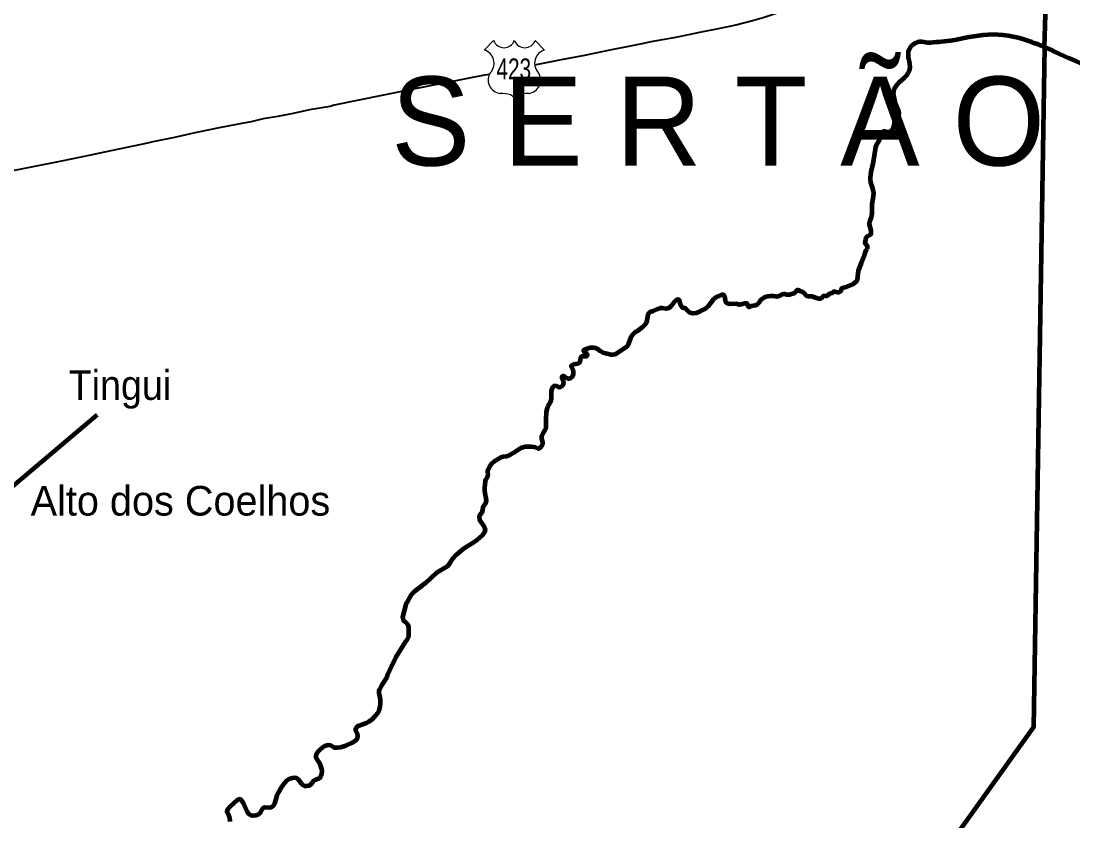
# Model space of a CAD drawing. Extents: x 553962 to 842807, y 8883888 to 9032388.
# Drawn here: x 619995 to 637742, y 8959925 to 8973416 of the extents above; entities that cross this region are included whole.
import ezdxf
from ezdxf.enums import TextEntityAlignment as Align

# ---------------------------------------------------------------- set-up
doc = ezdxf.new("R2010")
doc.units = 0
doc.header["$LTSCALE"] = 200
for name, color, linetype, lineweight in [('12', 7, 'Continuous', 25), ('24', 7, 'Continuous', 25), ('28', 7, 'Continuous', 40), ('41', 7, 'Continuous', 40), ('48', 7, 'Continuous', 25), ('9', 7, 'Continuous', 90)]:
    doc.layers.add(name, color=color, linetype=linetype, lineweight=lineweight)
doc.layers.add('13', color=7, linetype='Continuous')

msp = doc.modelspace()

# ---------------------------------------------------------------- linework, layer by layer
at = {"layer": '12', "lineweight": 40}
for points in [[(636526.5, 8974783.6), (636082.7, 8974635.6), (635662.2, 8974501.7), (635260.8, 8974371.9), (634884.1, 8974246.1), (634508.7, 8974119.3), (634143, 8973999.6), (633777.1, 8973878.8), (633411.3, 8973759), (633045.5, 8973640.3), (632701.6, 8973531.6), (632515, 8973468.2), (632359.8, 8973423.8), (632056.8, 8973345.2), (631756.7, 8973285.7), (631470.2, 8973228.1), (631226.1, 8973179.7), (631010.7, 8973135.2), (630810.4, 8973099.9), (630618.3, 8973063.5), (630498.6, 8973037.3), (630299.5, 8972998.9)], [(630299.5, 8972998.9), (629900.9, 8972917.2), (629502.3, 8972835.4), (629106.4, 8972761.7), (628714.6, 8972683.9), (628658.2, 8972671.9)], [(627892.1, 8972517.3), (627787.3, 8972497.2), (626527.3, 8972247.8), (625278.3, 8971995.4), (625208.3, 8971975.3), (624859.1, 8971919.6), (624586.2, 8971856.1), (624327.1, 8971807.6), (624078.9, 8971766.2), (623877.2, 8971718.8), (623688.2, 8971682.4)], [(623749, 8971693.5), (623336.6, 8971616.7), (622957.2, 8971536), (622583.2, 8971453.3), (622220.1, 8971379.6), (622127, 8971357.4)], [(622127, 8971357.4), (621646.3, 8971257.5), (621405.3, 8971207.1)], [(621405.3, 8971207.1), (621164.3, 8971156.6), (620679.5, 8971055.7), (620194.7, 8970957.7), (619622.5, 8970843.7), (619047.4, 8970728.6), (618626.9, 8970634.8), (618210.5, 8970553), (617794.1, 8970471.2), (617379.1, 8970389.4), (616970.9, 8970302.6), (616723.1, 8970254.2)]]:
    msp.add_lwpolyline(points, dxfattribs=at)
at = {"layer": '24'}
for points in [[(635289.1, 8973046.9), (635193.3, 8973064.8), (635152.3, 8973065.7), (635121.8, 8973060.6), (635088.4, 8973049.6), (635061.3, 8973033.5), (635024.5, 8973002.4), (634997.2, 8972972.3), (634966.1, 8972918.2), (634961, 8972900.1), (634963.3, 8972809), (634982.5, 8972700.9), (634988.3, 8972634.8), (634977.1, 8972576.7), (634957, 8972536.6), (634931, 8972498.5), (634893.6, 8972457.3), (634810.8, 8972383.1), (634757.5, 8972324.9), (634734.8, 8972291.8), (634721.1, 8972258.8), (634713.2, 8972225.7), (634711, 8972195.6), (634723.7, 8972103.5), (634738.5, 8972051.5), (634787.3, 8971934.3), (634802.1, 8971867.3), (634801, 8971826.2), (634787, 8971787.1), (634735.3, 8971720.9), (634725.3, 8971693.9), (634707.4, 8971613.7), (634694.8, 8971588.7), (634670.6, 8971557.6), (634653, 8971546.5), (634625.3, 8971541.5), (634559.7, 8971552.4), (634539.5, 8971553.4), (634505.6, 8971527.3), (634489.3, 8971482.2), (634473.5, 8971402), (634424.6, 8971322.8), (634411, 8971288.8), (634363.8, 8971005.2), (634331.5, 8970867), (634319.9, 8970779.8), (634321.1, 8970743.8), (634328.9, 8970692.7), (634361.6, 8970589.6), (634374.7, 8970513.5), (634371.4, 8970461.4), (634350, 8970323.2), (634349.1, 8970169.9), (634336.1, 8970107.8), (634312.2, 8970046.7), (634303.6, 8970002.6), (634304.6, 8969985.6), (634333.8, 8969882.4), (634332.9, 8969828.3), (634324.3, 8969808.3), (634272.2, 8969782.2), (634248.5, 8969757.1), (634230.1, 8969676), (634268.6, 8969630), (634268.6, 8969569.3)], [(634268.6, 8969569.3), (634244.3, 8969539), (634226.1, 8969484.3), (634214, 8969441.9), (634171.5, 8969332.7), (634116.8, 8969205.3), (634098.6, 8969053.6), (634086.5, 8969017.2), (634039.3, 8968984.8)], [(634039.3, 8968984.8), (633892.2, 8968920.1), (633841.2, 8968911.2), (633829, 8968894.2), (633826.5, 8968860.1), (633814.7, 8968848.1), (633792.7, 8968839.1), (633772.6, 8968838), (633707.3, 8968856), (633679.2, 8968828.9), (633643, 8968822.8), (633597.4, 8968783.7), (633572.7, 8968776.6), (633532.2, 8968781.6), (633506.6, 8968748.5), (633477, 8968733.4), (633461.8, 8968732.4), (633415.1, 8968740.3), (633342.3, 8968771.2), (633285, 8968769.1), (633251.4, 8968778.1), (633194.6, 8968839.1), (633136, 8968858.1), (633110.7, 8968880), (633099.8, 8968882), (633077.7, 8968869), (633061.8, 8968841.9), (633034, 8968818.8), (632961, 8968800.7), (632917, 8968797.6), (632873.8, 8968812.6), (632857.7, 8968813.5), (632829.5, 8968806.5), (632784.3, 8968774.4), (632762.5, 8968768.3), (632743.5, 8968767.3), (632689.7, 8968778.2), (632635, 8968777.1), (632594.3, 8968772.1), (632546, 8968759), (632474, 8968715.8), (632441.1, 8968661.6), (632402.4, 8968626.5), (632375.7, 8968616.5), (632320, 8968608.4), (632276, 8968592.3), (632267.3, 8968594.3), (632260.3, 8968604.3), (632251.7, 8968645.3), (632234.7, 8968652.3), (632204.8, 8968654.2), (632145, 8968637.1), (632109, 8968631.1), (632058.6, 8968648), (631959.9, 8968641.8), (631914.2, 8968649.8), (631895.5, 8968662.8), (631887.1, 8968674.8), (631878, 8968708.8), (631869.8, 8968767.9), (631863.3, 8968783.9), (631842.8, 8968796.9), (631814.7, 8968800.9), (631735.7, 8968766.7), (631677.1, 8968724.5), (631636.5, 8968676.4), (631586.8, 8968606.2)], [(631586.8, 8968606.2), (631586.8, 8968606.2), (631566, 8968583.1), (631538.7, 8968561.1), (631495.2, 8968543), (631432.7, 8968503.8), (631386.3, 8968486.7), (631328.7, 8968484.6), (631284.8, 8968496.6), (631269.3, 8968505.5), (631202.2, 8968575.6), (631191.8, 8968578.5), (631168.3, 8968573.5), (631157.2, 8968578.5), (631126.3, 8968623.5), (631111.8, 8968681.6), (631101.9, 8968706.6), (631091.9, 8968716.6), (631075.5, 8968722.6), (631055.8, 8968713.5), (631019.8, 8968680.4), (630944.5, 8968589.2), (630924.7, 8968575.1), (630898.9, 8968567.1), (630870.7, 8968563), (630810.1, 8968573.9), (630771.4, 8968571.9), (630733.8, 8968558.8), (630662, 8968521.6), (630604.2, 8968505.5), (630582.5, 8968486.4), (630570.5, 8968464.4), (630552, 8968360.2), (630538.6, 8968328.1), (630519, 8968295), (630475.5, 8968245.9), (630400.9, 8968188.7), (630373.3, 8968178.6), (630353.6, 8968166.6), (630308.6, 8968122.4), (630276.4, 8968071.3), (630238.3, 8967960.1), (630219.6, 8967931), (630204, 8967915.9), (630110, 8967856.7), (630037.7, 8967805.5), (630008, 8967791.4), (629973.1, 8967784.4), (629952.7, 8967785.3), (629818.6, 8967822.2), (629765.8, 8967848.1), (629713, 8967885.1), (629664.5, 8967904.1), (629633.8, 8967907), (629598, 8967904), (629531.5, 8967879.8), (629496.2, 8967871.8), (629483.7, 8967859.7), (629486.2, 8967847.7), (629492.6, 8967840.7), (629540.7, 8967810.7), (629545.3, 8967784.7), (629540.8, 8967768.7), (629532.8, 8967760.6), (629522.4, 8967757.6), (629462.2, 8967760.5), (629444.6, 8967756.5), (629432.2, 8967733.4), (629423.8, 8967670.3), (629408.2, 8967648.3), (629382.3, 8967632.2), (629313.2, 8967622.1), (629285.3, 8967611), (629277.8, 8967603), (629278.1, 8967588), (629305.3, 8967533.9), (629310.7, 8967502.9), (629308.8, 8967461.8), (629293.1, 8967414.7), (629266.5, 8967393.6), (629234, 8967384.6), (629199.3, 8967395.5), (629158.3, 8967424.5), (629139.8, 8967426.5), (629123.2, 8967422.5), (629117.6, 8967414.4), (629118, 8967394.4), (629139.5, 8967343.4), (629144.7, 8967309.3), (629140.5, 8967289.3), (629122.5, 8967256.2), (629103.3, 8967245.2), (629075.3, 8967238.1), (629026.3, 8967257.1), (628994.8, 8967264), (628978.7, 8967255), (628957.3, 8967232.9), (628940.9, 8967175.8), (628937.1, 8967045.6), (628928.9, 8966993.5), (628879.5, 8966907.3)], [(628879.5, 8966907.3), (628856.2, 8966825.1), (628856.2, 8966825.1), (628847.9, 8966696.9), (628850.9, 8966584.7), (628846.8, 8966548.7), (628833.2, 8966513.6), (628795.6, 8966457.4), (628777.8, 8966417.3), (628777.8, 8966370.3), (628794.8, 8966312.2), (628795, 8966279.2), (628772.4, 8966240.1), (628724.9, 8966202.9), (628672.1, 8966222.8)], [(628672.1, 8966222.8), (628644.5, 8966231.7), (628607, 8966237.7), (628560.1, 8966237.6), (628499.1, 8966232.5), (628424.4, 8966210.3), (628380.7, 8966187.2), (628295.1, 8966129), (628244.3, 8966100.9), (628182.1, 8966074.8), (628126, 8966063.7), (628091.9, 8966052.6), (628032.2, 8966021.4), (627977.3, 8965986.3), (627925.1, 8965941.1), (627901.8, 8965910.1), (627866.5, 8965837.9), (627864.4, 8965796.7)], [(627864.4, 8965796.7), (627870.8, 8965773.8), (627867.2, 8965732.7), (627839, 8965684.6), (627827.1, 8965654.5), (627811.8, 8965541.3), (627811.5, 8965505.3), (627817.4, 8965449.2), (627838.1, 8965372.1), (627841, 8965321), (627826.7, 8965271.9), (627798.1, 8965236.8), (627783.4, 8965207.8), (627766.8, 8965123.6), (627733.2, 8965082.5), (627726.4, 8965067.5), (627723.3, 8965046.4), (627728.3, 8965015.4), (627739.7, 8964986.4), (627792.5, 8964916.3), (627811.7, 8964876.3), (627823.6, 8964830.2), (627816, 8964796.2)], [(627816, 8964796.2), (627816, 8964796.2), (627780.2, 8964746.1), (627680.5, 8964655.8), (627612, 8964609.6), (627536.8, 8964566.4), (627449.5, 8964509.2), (627333.7, 8964414.8), (627272.4, 8964348.6), (627225, 8964267.4), (627185.5, 8964217.3), (627032.1, 8964127.9), (627004.7, 8964107.8), (626815.8, 8963934.3), (626629.8, 8963789.7), (626590.1, 8963751.6), (626566.7, 8963720.5), (626506, 8963608.3), (626480.1, 8963551.1), (626439.9, 8963406.8), (626430.6, 8963358.8), (626441.2, 8963331.8), (626448.8, 8963299.7), (626457.1, 8963293.7), (626491.3, 8963272.5), (626505.7, 8963251), (626515.9, 8963242.8), (626529.7, 8963201.7), (626531.3, 8963131.3), (626529.2, 8963109.8), (626529.5, 8963038.6), (626501.7, 8962971.9), (626473.9, 8962938.6), (626318.3, 8962688.6), (626296, 8962638.6), (626262.7, 8962577.5), (626240.4, 8962522), (626212.7, 8962460.8), (626174.8, 8962393.8), (626164.1, 8962350.8), (626134.9, 8962291.6), (626076.5, 8962209.4), (626043, 8962145.2), (626033.4, 8962116.2), (626031, 8962086.1), (626050.8, 8961971), (626052.2, 8961893.9), (626043.5, 8961829.8), (626030, 8961782.7), (626007.6, 8961741.6), (625960.4, 8961681.4), (625923.5, 8961643.3), (625862.9, 8961595.1), (625822.7, 8961574), (625681.1, 8961524.7), (625666.2, 8961515.7), (625650, 8961497.6), (625640, 8961477.6), (625636.3, 8961455.5), (625664.5, 8961397.5), (625669.9, 8961359.4), (625663.1, 8961316.3), (625644, 8961283.3), (625582.5, 8961243.1), (625473.5, 8961191.8)], [(625473.5, 8961191.8), (625385.3, 8961162.7), (625335.4, 8961158.6), (625297, 8961160.5), (625268.2, 8961168.5), (625214.1, 8961198.5), (625173.4, 8961205.4), (625117.9, 8961186.3), (625078.9, 8961163.2), (625027.5, 8961119), (625000.9, 8961089), (624975.3, 8961048.8), (624966.1, 8961016.8), (624966.2, 8960999.8), (624973, 8960982.7), (625029.9, 8960900.7), (625064.6, 8960798.6), (625067, 8960768.6), (625061.1, 8960709.5), (625046, 8960671.4), (625027.5, 8960644.3), (625011.3, 8960634.2), (624961, 8960619.2), (624936.3, 8960606.1), (624912, 8960582), (624879.5, 8960536.9), (624854.3, 8960516.8), (624811.3, 8960509.7), (624784.5, 8960512.7), (624750.7, 8960527.7), (624725.6, 8960556.7), (624680, 8960618.7), (624640.1, 8960648.7), (624615.7, 8960653.7), (624577.3, 8960648.6), (624531.2, 8960635.5), (624496.8, 8960619.4)], [(624496.8, 8960619.4), (624466.5, 8960595.3), (624466.5, 8960595.3), (624418.2, 8960536.2), (624388.4, 8960493.1), (624334.1, 8960398.8), (624304.9, 8960334.7), (624271.6, 8960219.4), (624255.9, 8960184.4), (624237, 8960167.3), (624209.4, 8960152.2), (624177.8, 8960149.2), (624105.6, 8960150.1), (624084, 8960144), (624056.4, 8960117.9), (624029.7, 8960062.8), (624008.5, 8960040.7), (623952.6, 8960017.6), (623906.6, 8960011.5), (623879.7, 8960018.5), (623839.9, 8960041.5), (623809.1, 8960087.5), (623742.1, 8960236.6), (623708.6, 8960280.6), (623691, 8960291.6), (623663.5, 8960287.6), (623642.3, 8960274.5), (623518.1, 8960166.2), (623487.9, 8960132.1), (623473.9, 8960107), (623469.3, 8960080), (623503, 8960016.9), (623511.8, 8959991.9), (623518.8, 8959918.8)]]:
    msp.add_lwpolyline(points, dxfattribs=at)
at = {"layer": '28', "lineweight": 80}
msp.add_lwpolyline([(612196.3, 8961548), (619517.6, 8965291.5), (621276.7, 8966775.5)], dxfattribs=at)
at = {"layer": '48'}
for p, q in [((627808.4, 8972926.9), (627968.3, 8973086.8)), ((628667.7, 8973086.8), (628827.6, 8972926.9))]:
    msp.add_line(p, q, dxfattribs=at)
for centre, radius, start, end in [((628143.2, 8973153.7), 187.2, 200.95927, 339.04073), ((628492.8, 8973153.7), 187.2, 200.95927, 339.04073), ((627746.3, 8972705), 230.3, 317.5721, 74.36886), ((628889.7, 8972705), 230.3, 105.62774, 222.4279), ((628099.8, 8972419.9), 224.7, 144.73733, 264.65778), ((628536.2, 8972419.9), 224.7, 275.34222, 35.26267), ((628077.9, 8971606.4), 589.7, 72.89371, 89.90057), ((628223.6, 8972079.8), 94.4, 357.69345, 72.92955), ((628412.4, 8972079.8), 94.4, 107.07045, 182.30655), ((628558.1, 8971606.4), 589.7, 90.09943, 107.10629)]:
    msp.add_arc(centre, radius, start, end, dxfattribs=at)
at = {"layer": '9'}
for points in [[(637260.6, 8972975.8), (637390.8, 8977204.2), (635350.7, 8977923.9), (623791.9, 8983133)], [(635289.1, 8973046.9), (635193.3, 8973064.8), (635152.3, 8973065.7), (635121.8, 8973060.6), (635088.4, 8973049.6), (635061.3, 8973033.5), (635024.5, 8973002.4), (634997.2, 8972972.3), (634966.1, 8972918.2), (634961, 8972900.1), (634963.3, 8972809), (634982.5, 8972700.9), (634988.3, 8972634.8), (634977.1, 8972576.7), (634957, 8972536.6), (634931, 8972498.5), (634893.6, 8972457.3), (634810.8, 8972383.1), (634757.5, 8972324.9), (634734.8, 8972291.8), (634721.1, 8972258.8), (634713.2, 8972225.7), (634711, 8972195.6), (634723.7, 8972103.5), (634738.5, 8972051.5), (634787.3, 8971934.3), (634802.1, 8971867.3), (634801, 8971826.2), (634787, 8971787.1), (634735.3, 8971720.9), (634725.3, 8971693.9), (634707.4, 8971613.7), (634694.8, 8971588.7), (634670.6, 8971557.6), (634653, 8971546.5), (634625.3, 8971541.5), (634559.7, 8971552.4), (634539.5, 8971553.4), (634505.6, 8971527.3), (634489.3, 8971482.2), (634473.5, 8971402), (634424.6, 8971322.8), (634411, 8971288.8), (634363.8, 8971005.2), (634331.5, 8970867), (634319.9, 8970779.8), (634321.1, 8970743.8), (634328.9, 8970692.7), (634361.6, 8970589.6), (634374.7, 8970513.5), (634371.4, 8970461.4), (634350, 8970323.2), (634349.1, 8970169.9), (634336.1, 8970107.8), (634312.2, 8970046.7), (634303.6, 8970002.6), (634304.6, 8969985.6), (634333.8, 8969882.4), (634332.9, 8969828.3), (634324.3, 8969808.3), (634272.2, 8969782.2), (634248.5, 8969757.1), (634230.1, 8969676), (634268.6, 8969630), (634268.6, 8969569.3)], [(637260.6, 8972975.8), (637076.8, 8961505.7), (634855.7, 8958401.3), (634875.3, 8955110.3)], [(634268.6, 8969569.3), (634244.3, 8969539), (634226.1, 8969484.3), (634214, 8969441.9), (634171.5, 8969332.7), (634116.8, 8969205.3), (634098.6, 8969053.6), (634086.5, 8969017.2), (634039.3, 8968984.8)], [(634039.3, 8968984.8), (633892.2, 8968920.1), (633841.2, 8968911.2), (633829, 8968894.2), (633826.5, 8968860.1), (633814.7, 8968848.1), (633792.7, 8968839.1), (633772.6, 8968838), (633707.3, 8968856), (633679.2, 8968828.9), (633643, 8968822.8), (633597.4, 8968783.7), (633572.7, 8968776.6), (633532.2, 8968781.6), (633506.6, 8968748.5), (633477, 8968733.4), (633461.8, 8968732.4), (633415.1, 8968740.3), (633342.3, 8968771.2), (633285, 8968769.1), (633251.4, 8968778.1), (633194.6, 8968839.1), (633136, 8968858.1), (633110.7, 8968880), (633099.8, 8968882), (633077.7, 8968869), (633061.8, 8968841.9), (633034, 8968818.8), (632961, 8968800.7), (632917, 8968797.6), (632873.8, 8968812.6), (632857.7, 8968813.5), (632829.5, 8968806.5), (632784.3, 8968774.4), (632762.5, 8968768.3), (632743.5, 8968767.3), (632689.7, 8968778.2), (632635, 8968777.1), (632594.3, 8968772.1), (632546, 8968759), (632474, 8968715.8), (632441.1, 8968661.6), (632402.4, 8968626.5), (632375.7, 8968616.5), (632320, 8968608.4), (632276, 8968592.3), (632267.3, 8968594.3), (632260.3, 8968604.3), (632251.7, 8968645.3), (632234.7, 8968652.3), (632204.8, 8968654.2), (632145, 8968637.1), (632109, 8968631.1), (632058.6, 8968648), (631959.9, 8968641.8), (631914.2, 8968649.8), (631895.5, 8968662.8), (631887.1, 8968674.8), (631878, 8968708.8), (631869.8, 8968767.9), (631863.3, 8968783.9), (631842.8, 8968796.9), (631814.7, 8968800.9), (631735.7, 8968766.7), (631677.1, 8968724.5), (631636.5, 8968676.4), (631586.8, 8968606.2)], [(631586.8, 8968606.2), (631586.8, 8968606.2), (631566, 8968583.1), (631538.7, 8968561.1), (631495.2, 8968543), (631432.7, 8968503.8), (631386.3, 8968486.7), (631328.7, 8968484.6), (631284.8, 8968496.6), (631269.3, 8968505.5), (631202.2, 8968575.6), (631191.8, 8968578.5), (631168.3, 8968573.5), (631157.2, 8968578.5), (631126.3, 8968623.5), (631111.8, 8968681.6), (631101.9, 8968706.6), (631091.9, 8968716.6), (631075.5, 8968722.6), (631055.8, 8968713.5), (631019.8, 8968680.4), (630944.5, 8968589.2), (630924.7, 8968575.1), (630898.9, 8968567.1), (630870.7, 8968563), (630810.1, 8968573.9), (630771.4, 8968571.9), (630733.8, 8968558.8), (630662, 8968521.6), (630604.2, 8968505.5), (630582.5, 8968486.4), (630570.5, 8968464.4), (630552, 8968360.2), (630538.6, 8968328.1), (630519, 8968295), (630475.5, 8968245.9), (630400.9, 8968188.7), (630373.3, 8968178.6), (630353.6, 8968166.6), (630308.6, 8968122.4), (630276.4, 8968071.3), (630238.3, 8967960.1), (630219.6, 8967931), (630204, 8967915.9), (630110, 8967856.7), (630037.7, 8967805.5), (630008, 8967791.4), (629973.1, 8967784.4), (629952.7, 8967785.3), (629818.6, 8967822.2), (629765.8, 8967848.1), (629713, 8967885.1), (629664.5, 8967904.1), (629633.8, 8967907), (629598, 8967904), (629531.5, 8967879.8), (629496.2, 8967871.8), (629483.7, 8967859.7), (629486.2, 8967847.7), (629492.6, 8967840.7), (629540.7, 8967810.7), (629545.3, 8967784.7), (629540.8, 8967768.7), (629532.8, 8967760.6), (629522.4, 8967757.6), (629462.2, 8967760.5), (629444.6, 8967756.5), (629432.2, 8967733.4), (629423.8, 8967670.3), (629408.2, 8967648.3), (629382.3, 8967632.2), (629313.2, 8967622.1), (629285.3, 8967611), (629277.8, 8967603), (629278.1, 8967588), (629305.3, 8967533.9), (629310.7, 8967502.9), (629308.8, 8967461.8), (629293.1, 8967414.7), (629266.5, 8967393.6), (629234, 8967384.6), (629199.3, 8967395.5), (629158.3, 8967424.5), (629139.8, 8967426.5), (629123.2, 8967422.5), (629117.6, 8967414.4), (629118, 8967394.4), (629139.5, 8967343.4), (629144.7, 8967309.3), (629140.5, 8967289.3), (629122.5, 8967256.2), (629103.3, 8967245.2), (629075.3, 8967238.1), (629026.3, 8967257.1), (628994.8, 8967264), (628978.7, 8967255), (628957.3, 8967232.9), (628940.9, 8967175.8), (628937.1, 8967045.6), (628928.9, 8966993.5), (628879.5, 8966907.3)], [(628879.5, 8966907.3), (628856.2, 8966825.1), (628856.2, 8966825.1), (628847.9, 8966696.9), (628850.9, 8966584.7), (628846.8, 8966548.7), (628833.2, 8966513.6), (628795.6, 8966457.4), (628777.8, 8966417.3), (628777.8, 8966370.3), (628794.8, 8966312.2), (628795, 8966279.2), (628772.4, 8966240.1), (628724.9, 8966202.9), (628672.1, 8966222.8)], [(628672.1, 8966222.8), (628644.5, 8966231.7), (628607, 8966237.7), (628560.1, 8966237.6), (628499.1, 8966232.5), (628424.4, 8966210.3), (628380.7, 8966187.2), (628295.1, 8966129), (628244.3, 8966100.9), (628182.1, 8966074.8), (628126, 8966063.7), (628091.9, 8966052.6), (628032.2, 8966021.4), (627977.3, 8965986.3), (627925.1, 8965941.1), (627901.8, 8965910.1), (627866.5, 8965837.9), (627864.4, 8965796.7)], [(627864.4, 8965796.7), (627870.8, 8965773.8), (627867.2, 8965732.7), (627839, 8965684.6), (627827.1, 8965654.5), (627811.8, 8965541.3), (627811.5, 8965505.3), (627817.4, 8965449.2), (627838.1, 8965372.1), (627841, 8965321), (627826.7, 8965271.9), (627798.1, 8965236.8), (627783.4, 8965207.8), (627766.8, 8965123.6), (627733.2, 8965082.5), (627726.4, 8965067.5), (627723.3, 8965046.4), (627728.3, 8965015.4), (627739.7, 8964986.4), (627792.5, 8964916.3), (627811.7, 8964876.3), (627823.6, 8964830.2), (627816, 8964796.2)], [(627816, 8964796.2), (627816, 8964796.2), (627780.2, 8964746.1), (627680.5, 8964655.8), (627612, 8964609.6), (627536.8, 8964566.4), (627449.5, 8964509.2), (627333.7, 8964414.8), (627272.4, 8964348.6), (627225, 8964267.4), (627185.5, 8964217.3), (627032.1, 8964127.9), (627004.7, 8964107.8), (626815.8, 8963934.3), (626629.8, 8963789.7), (626590.1, 8963751.6), (626566.7, 8963720.5), (626506, 8963608.3), (626480.1, 8963551.1), (626439.9, 8963406.8), (626430.6, 8963358.8), (626441.2, 8963331.8), (626448.8, 8963299.7), (626457.1, 8963293.7), (626491.3, 8963272.5), (626505.7, 8963251), (626515.9, 8963242.8), (626529.7, 8963201.7), (626531.3, 8963131.3), (626529.2, 8963109.8), (626529.5, 8963038.6), (626501.7, 8962971.9), (626473.9, 8962938.6), (626318.3, 8962688.6), (626296, 8962638.6), (626262.7, 8962577.5), (626240.4, 8962522), (626212.7, 8962460.8), (626174.8, 8962393.8), (626164.1, 8962350.8), (626134.9, 8962291.6), (626076.5, 8962209.4), (626043, 8962145.2), (626033.4, 8962116.2), (626031, 8962086.1), (626050.8, 8961971), (626052.2, 8961893.9), (626043.5, 8961829.8), (626030, 8961782.7), (626007.6, 8961741.6), (625960.4, 8961681.4), (625923.5, 8961643.3), (625862.9, 8961595.1), (625822.7, 8961574), (625681.1, 8961524.7), (625666.2, 8961515.7), (625650, 8961497.6), (625640, 8961477.6), (625636.3, 8961455.5), (625664.5, 8961397.5), (625669.9, 8961359.4), (625663.1, 8961316.3), (625644, 8961283.3), (625582.5, 8961243.1), (625473.5, 8961191.8)], [(625473.5, 8961191.8), (625385.3, 8961162.7), (625335.4, 8961158.6), (625297, 8961160.5), (625268.2, 8961168.5), (625214.1, 8961198.5), (625173.4, 8961205.4), (625117.9, 8961186.3), (625078.9, 8961163.2), (625027.5, 8961119), (625000.9, 8961089), (624975.3, 8961048.8), (624966.1, 8961016.8), (624966.2, 8960999.8), (624973, 8960982.7), (625029.9, 8960900.7), (625064.6, 8960798.6), (625067, 8960768.6), (625061.1, 8960709.5), (625046, 8960671.4), (625027.5, 8960644.3), (625011.3, 8960634.2), (624961, 8960619.2), (624936.3, 8960606.1), (624912, 8960582), (624879.5, 8960536.9), (624854.3, 8960516.8), (624811.3, 8960509.7), (624784.5, 8960512.7), (624750.7, 8960527.7), (624725.6, 8960556.7), (624680, 8960618.7), (624640.1, 8960648.7), (624615.7, 8960653.7), (624577.3, 8960648.6), (624531.2, 8960635.5), (624496.8, 8960619.4)], [(624496.8, 8960619.4), (624466.5, 8960595.3), (624466.5, 8960595.3), (624418.2, 8960536.2), (624388.4, 8960493.1), (624334.1, 8960398.8), (624304.9, 8960334.7), (624271.6, 8960219.4), (624255.9, 8960184.4), (624237, 8960167.3), (624209.4, 8960152.2), (624177.8, 8960149.2), (624105.6, 8960150.1), (624084, 8960144), (624056.4, 8960117.9), (624029.7, 8960062.8), (624008.5, 8960040.7), (623952.6, 8960017.6), (623906.6, 8960011.5), (623879.7, 8960018.5), (623839.9, 8960041.5), (623809.1, 8960087.5), (623742.1, 8960236.6), (623708.6, 8960280.6), (623691, 8960291.6), (623663.5, 8960287.6), (623642.3, 8960274.5), (623518.1, 8960166.2), (623487.9, 8960132.1), (623473.9, 8960107), (623469.3, 8960080), (623503, 8960016.9), (623511.8, 8959991.9), (623518.8, 8959918.8)]]:
    msp.add_lwpolyline(points, dxfattribs=at)
for points in [[(592698.5, 8977198.4), (599903.5, 8973292.7), (608459.2, 8968138.2), (612674.8, 8965332.6), (616842, 8962096.4), (620005, 8958671.2), (621134, 8957974.7), (621473.4, 8956805.3), (621586.2, 8956597.5)], [(637260.6, 8972975.8), (636979.7, 8973082.7), (636310.5, 8973184.6), (635667.8, 8973082.7), (635289.1, 8973046.9)], [(637260.6, 8972975.8), (641524.5, 8971056.2), (652526.1, 8965412.7), (653164.3, 8965062.8), (670790.5, 8953770.1), (686194, 8943929.9), (696283.3, 8937647.1)]]:
    msp.add_spline(points, degree=3, dxfattribs=at)

# ---------------------------------------------------------------- texts
at = {"layer": '13'}
msp.add_text('S E R T Ã O', height=1500, dxfattribs=at).set_placement((631754.6, 8970978.7), align=Align.CENTER)
at = {"layer": '41', "width": 0.95}
msp.add_text('Tingui', height=500, dxfattribs=at).set_placement((620798.3, 8967026.8))
at = {"layer": '41'}
msp.add_text('Alto dos Coelhos', height=500, dxfattribs=at).set_placement((620156.6, 8965075.6))
at = {"layer": '48', "width": 0.75}
msp.add_text('423', height=350, dxfattribs=at).set_placement((628307.7, 8972435.3), align=Align.CENTER)

doc.saveas('drawing.dxf')
